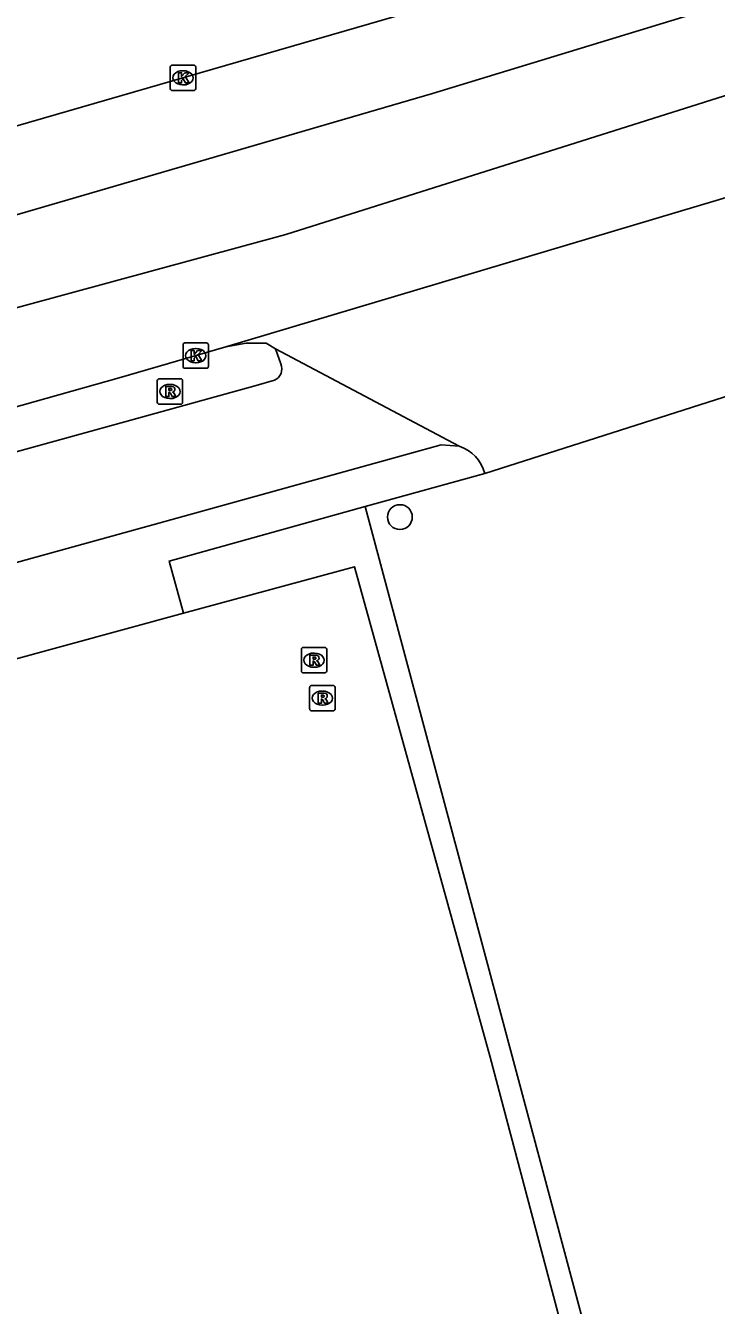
# Model space of a CAD drawing. Extents: x 161477 to 163040, y 383680 to 384868.
# Drawn here: x 162659.7 to 162686.9, y 384088.5 to 384139 of the extents above; entities that cross this region are included whole.
import ezdxf

# ---------------------------------------------------------------- set-up
doc = ezdxf.new("R2010")
doc.units = 0
for name, color, linetype in [('IMGEO_Boom', 7, 'Continuous'), ('IMGEO_Fietspad_gesloten', 7, 'Continuous'), ('IMGEO_Hek', 7, 'Continuous'), ('IMGEO_Kolk', 7, 'Continuous'), ('IMGEO_Loofbos', 7, 'Continuous'), ('IMGEO_Rijbaan_lokaal_gesloten', 7, 'Continuous'), ('IMGEO_Rioolput', 7, 'Continuous'), ('IMGEO_Voetpad_open', 7, 'Continuous')]:
    doc.layers.add(name, color=color, linetype=linetype)

msp = doc.modelspace()

# ---------------------------------------------------------------- linework, layer by layer
at = {"layer": 'IMGEO_Boom'}
msp.add_circle((162674.434, 384119.616), 0.489, dxfattribs=at)
at = {"layer": 'IMGEO_Fietspad_gesloten'}
for points in [[(162669.534, 384126.257), (162669.155, 384126.473), (162668.374, 384126.475), (162667.569, 384126.325)], [(162669.737, 384125.657), (162669.534, 384126.257)], [(162676.776, 384122.41), (162669.534, 384126.257)], [(162639.308, 384116.69), (162648.941, 384119.295), (162650.1, 384119.613), (162654.297, 384120.805), (162663.823, 384123.443), (162668.763, 384124.811), (162669.489, 384125.014)], [(162687.83, 384124.545), (162677.779, 384121.339)], [(162622.181, 384107.853), (162632.735, 384110.62), (162635.482, 384111.353), (162649.454, 384115.076), (162650.619, 384115.406), (162655.45, 384116.754), (162664.926, 384119.382), (162674.734, 384122.101), (162676.06, 384122.471), (162676.776, 384122.41)]]:
    msp.add_lwpolyline(points, dxfattribs=at)
for centre, radius, start, end in [((162669.287, 384125.461), 0.491, 294.3072, 23.5104), ((162676.294, 384120.953), 1.534, 14.555, 71.6893)]:
    msp.add_arc(centre, radius, start, end, dxfattribs=at)
at = {"layer": 'IMGEO_Hek'}
for points in [[(162665.894, 384115.821), (162672.64, 384117.656), (162677.99, 384098.32)], [(162656.414, 384113.241), (162665.894, 384115.821)], [(162677.99, 384098.32), (162685.45, 384070.187), (162657.668, 384062.506), (162655.99, 384062.031), (162653.723, 384061.389), (162653.556, 384061.999), (162646.81, 384086.589), (162650.701, 384087.781), (162650.769, 384087.798)]]:
    msp.add_lwpolyline(points, dxfattribs=at)
at = {"layer": 'IMGEO_Kolk'}
for p, q in [((162665.38, 384136.513), (162665.38, 384137.365)), ((162665.455, 384137.439), (162666.307, 384137.439)), ((162666.381, 384137.365), (162666.381, 384136.513)), ((162665.868, 384137.219), (162665.893, 384137.219)), ((162666.307, 384136.439), (162665.455, 384136.439)), ((162665.891, 384136.659), (162665.866, 384136.659)), ((162665.883, 384125.557), (162665.883, 384126.409)), ((162665.958, 384126.483), (162666.81, 384126.483)), ((162666.371, 384126.263), (162666.396, 384126.263)), ((162666.884, 384126.409), (162666.884, 384125.557)), ((162666.81, 384125.483), (162665.958, 384125.483)), ((162666.394, 384125.703), (162666.369, 384125.703))]:
    msp.add_line(p, q, dxfattribs=at)
for points in [[(162665.38, 384136.513), (162665.38, 384137.365)], [(162665.455, 384137.439), (162666.307, 384137.439)], [(162666.381, 384137.365), (162666.381, 384136.513)], [(162665.701, 384137.139), (162665.824, 384137.139), (162665.824, 384136.988), (162665.954, 384137.139), (162666.118, 384137.139), (162665.972, 384136.988), (162666.125, 384136.739), (162665.973, 384136.739), (162665.888, 384136.903), (162665.824, 384136.836), (162665.824, 384136.739), (162665.701, 384136.739), (162665.701, 384137.139)], [(162666.307, 384136.439), (162665.455, 384136.439)], [(162665.883, 384125.557), (162665.883, 384126.409)], [(162665.958, 384126.483), (162666.81, 384126.483)], [(162666.884, 384126.409), (162666.884, 384125.557)], [(162666.204, 384126.183), (162666.327, 384126.183), (162666.327, 384126.032), (162666.457, 384126.183), (162666.621, 384126.183), (162666.475, 384126.032), (162666.628, 384125.783), (162666.476, 384125.783), (162666.391, 384125.947), (162666.327, 384125.88), (162666.327, 384125.783), (162666.204, 384125.783), (162666.204, 384126.183)], [(162666.81, 384125.483), (162665.958, 384125.483)]]:
    msp.add_lwpolyline(points, dxfattribs=at)
for centre, start, end in [((162665.457, 384137.363), 91.552, 178.448), ((162665.457, 384137.363), 91.552, 178.448), ((162666.305, 384137.363), 1.552, 88.448), ((162666.305, 384137.363), 1.552, 88.448), ((162665.457, 384136.515), 181.552, 268.448), ((162665.457, 384136.515), 181.552, 268.448), ((162666.305, 384136.515), 271.552, 358.448), ((162666.305, 384136.515), 271.552, 358.448), ((162665.96, 384126.407), 91.552, 178.448), ((162665.96, 384126.407), 91.552, 178.448), ((162666.808, 384126.407), 1.552, 88.448), ((162666.808, 384126.407), 1.552, 88.448), ((162665.96, 384125.559), 181.552, 268.448), ((162665.96, 384125.559), 181.552, 268.448), ((162666.808, 384125.559), 271.552, 358.448), ((162666.808, 384125.559), 271.552, 358.448)]:
    msp.add_arc(centre, 0.0765, start, end, dxfattribs=at)
for centre, major_axis, ratio, start_param, end_param in [((162665.867, 384136.939), (-0.387, 0.002), 0.722429, 4.712389, 7.853982), ((162665.892, 384136.939), (-0.39, 0.002), 0.717154, 1.570796, 4.712389), ((162666.37, 384125.983), (-0.387, 0.002), 0.722429, 4.712389, 7.853982), ((162666.395, 384125.983), (-0.39, 0.002), 0.717154, 1.570796, 4.712389)]:
    msp.add_ellipse(centre, major_axis=major_axis, ratio=ratio, start_param=start_param, end_param=end_param, dxfattribs=at)
at = {"layer": 'IMGEO_Loofbos'}
for points in [[(162673.066, 384120.031), (162686.326, 384070.434)], [(162665.894, 384115.821), (162672.64, 384117.656), (162677.99, 384098.32), (162685.45, 384070.187)]]:
    msp.add_lwpolyline(points, dxfattribs=at)
at = {"layer": 'IMGEO_Rijbaan_lokaal_gesloten'}
for points in [[(162609.421, 384117.982), (162642.12, 384126.533), (162675.719, 384136.324), (162712.879, 384147.672), (162738.69, 384156.795), (162766.949, 384166.808), (162790.535, 384176.153), (162811.896, 384183.719), (162833.796, 384184.545)], [(162837.879, 384180.597), (162811.674, 384179.936), (162768.062, 384163.915), (162722.002, 384147.227), (162669.934, 384130.761), (162609.236, 384114.248)], [(162675.824, 384139.822), (162653.097, 384133.241), (162630.84, 384127.269), (162624.316, 384125.348)], [(162667.569, 384126.325), (162689.546, 384132.894)], [(162667.569, 384126.325), (162663.369, 384125.113), (162653.838, 384122.42), (162649.683, 384121.292), (162648.447, 384120.958), (162638.856, 384118.353), (162638.79, 384118.336)]]:
    msp.add_lwpolyline(points, dxfattribs=at)
at = {"layer": 'IMGEO_Rioolput'}
for p, q in [((162664.865, 384124.143), (162664.865, 384124.995)), ((162664.94, 384125.069), (162665.792, 384125.069)), ((162665.353, 384124.849), (162665.378, 384124.849)), ((162665.866, 384124.995), (162665.866, 384124.143)), ((162665.376, 384124.289), (162665.351, 384124.289)), ((162665.792, 384124.069), (162664.94, 384124.069)), ((162670.55, 384113.547), (162670.55, 384114.399)), ((162670.625, 384114.473), (162671.477, 384114.473)), ((162671.038, 384114.253), (162671.063, 384114.253)), ((162671.551, 384114.399), (162671.551, 384113.547)), ((162671.061, 384113.693), (162671.036, 384113.693)), ((162671.477, 384113.473), (162670.625, 384113.473)), ((162670.875, 384112.05), (162670.875, 384112.902)), ((162670.95, 384112.976), (162671.802, 384112.976)), ((162671.363, 384112.756), (162671.388, 384112.756)), ((162671.876, 384112.902), (162671.876, 384112.05)), ((162671.386, 384112.196), (162671.361, 384112.196)), ((162671.802, 384111.976), (162670.95, 384111.976))]:
    msp.add_line(p, q, dxfattribs=at)
for points in [[(162664.865, 384124.143), (162664.865, 384124.995)], [(162664.94, 384125.069), (162665.792, 384125.069)], [(162665.454, 384124.767), (162665.202, 384124.769), (162665.202, 384124.369)], [(162665.866, 384124.995), (162665.866, 384124.143)], [(162665.202, 384124.369), (162665.326, 384124.369), (162665.326, 384124.531), (162665.337, 384124.531)], [(162665.38, 384124.688), (162665.326, 384124.688), (162665.326, 384124.607)], [(162665.326, 384124.607), (162665.378, 384124.607)], [(162665.384, 384124.502), (162665.455, 384124.369), (162665.595, 384124.369), (162665.53, 384124.495)], [(162665.792, 384124.069), (162664.94, 384124.069)], [(162670.55, 384113.547), (162670.55, 384114.399)], [(162670.625, 384114.473), (162671.477, 384114.473)], [(162671.139, 384114.171), (162670.887, 384114.173), (162670.887, 384113.773)], [(162671.551, 384114.399), (162671.551, 384113.547)], [(162670.887, 384113.773), (162671.011, 384113.773), (162671.011, 384113.935), (162671.022, 384113.935)], [(162671.065, 384114.092), (162671.011, 384114.092), (162671.011, 384114.011)], [(162671.011, 384114.011), (162671.063, 384114.011)], [(162671.069, 384113.906), (162671.14, 384113.773), (162671.28, 384113.773), (162671.215, 384113.899)], [(162671.477, 384113.473), (162670.625, 384113.473)], [(162670.875, 384112.05), (162670.875, 384112.902)], [(162670.95, 384112.976), (162671.802, 384112.976)], [(162671.464, 384112.674), (162671.212, 384112.676), (162671.212, 384112.276)], [(162671.876, 384112.902), (162671.876, 384112.05)], [(162671.212, 384112.276), (162671.336, 384112.276), (162671.336, 384112.438), (162671.347, 384112.438)], [(162671.39, 384112.595), (162671.336, 384112.595), (162671.336, 384112.514)], [(162671.336, 384112.514), (162671.388, 384112.514)], [(162671.394, 384112.409), (162671.465, 384112.276), (162671.605, 384112.276), (162671.54, 384112.402)], [(162671.802, 384111.976), (162670.95, 384111.976)]]:
    msp.add_lwpolyline(points, dxfattribs=at)
for centre, radius, start, end in [((162664.942, 384124.993), 0.0765, 91.552, 178.448), ((162664.942, 384124.993), 0.0765, 91.552, 178.448), ((162665.453, 384124.657), 0.109, 350.3612, 89.416), ((162665.79, 384124.993), 0.0765, 1.552, 88.448), ((162665.79, 384124.993), 0.0765, 1.552, 88.448), ((162665.336, 384124.478), 0.0533, 26.0293, 88.6989), ((162665.362, 384124.796), 0.19, 274.7715, 282.9687), ((162665.386, 384124.592), 0.0964, 77.0061, 93.1865), ((162665.4, 384124.649), 0.0378, 276.6634, 79.6772), ((162665.451, 384124.657), 0.112, 277.5842, 350.9817), ((162665.435, 384124.442), 0.108, 29.5134, 73.7905), ((162664.942, 384124.145), 0.0765, 181.552, 268.448), ((162664.942, 384124.145), 0.0765, 181.552, 268.448), ((162665.79, 384124.145), 0.0765, 271.552, 358.448), ((162665.79, 384124.145), 0.0765, 271.552, 358.448), ((162670.627, 384114.397), 0.0765, 91.552, 178.448), ((162670.627, 384114.397), 0.0765, 91.552, 178.448), ((162671.138, 384114.061), 0.109, 350.3612, 89.416), ((162671.475, 384114.397), 0.0765, 1.552, 88.448), ((162671.475, 384114.397), 0.0765, 1.552, 88.448), ((162671.021, 384113.882), 0.0533, 26.0293, 88.6989), ((162671.047, 384114.2), 0.19, 274.7715, 282.9687), ((162671.071, 384113.996), 0.0964, 77.0061, 93.1865), ((162671.085, 384114.053), 0.0378, 276.6634, 79.6772), ((162671.136, 384114.061), 0.112, 277.5842, 350.9817), ((162671.12, 384113.846), 0.108, 29.5134, 73.7905), ((162670.627, 384113.549), 0.0765, 181.552, 268.448), ((162670.627, 384113.549), 0.0765, 181.552, 268.448), ((162671.475, 384113.549), 0.0765, 271.552, 358.448), ((162671.475, 384113.549), 0.0765, 271.552, 358.448), ((162670.952, 384112.9), 0.0765, 91.552, 178.448), ((162670.952, 384112.9), 0.0765, 91.552, 178.448), ((162671.463, 384112.564), 0.109, 350.3612, 89.416), ((162671.8, 384112.9), 0.0765, 1.552, 88.448), ((162671.8, 384112.9), 0.0765, 1.552, 88.448), ((162671.346, 384112.385), 0.0533, 26.0293, 88.6989), ((162671.372, 384112.703), 0.19, 274.7715, 282.9687), ((162671.396, 384112.499), 0.0964, 77.0061, 93.1865), ((162671.41, 384112.556), 0.0378, 276.6634, 79.6772), ((162671.461, 384112.564), 0.112, 277.5842, 350.9817), ((162671.445, 384112.349), 0.108, 29.5134, 73.7905), ((162670.952, 384112.052), 0.0765, 181.552, 268.448), ((162670.952, 384112.052), 0.0765, 181.552, 268.448), ((162671.8, 384112.052), 0.0765, 271.552, 358.448), ((162671.8, 384112.052), 0.0765, 271.552, 358.448)]:
    msp.add_arc(centre, radius, start, end, dxfattribs=at)
for centre, major_axis, ratio, start_param, end_param in [((162665.352, 384124.569), (-0.387, 0.002), 0.722429, 4.712389, 7.853982), ((162665.377, 384124.569), (-0.39, 0.002), 0.717154, 1.570796, 4.712389), ((162671.037, 384113.973), (-0.387, 0.002), 0.722429, 4.712389, 7.853982), ((162671.062, 384113.973), (-0.39, 0.002), 0.717154, 1.570796, 4.712389), ((162671.362, 384112.476), (-0.387, 0.002), 0.722429, 4.712389, 7.853982), ((162671.387, 384112.476), (-0.39, 0.002), 0.717154, 1.570796, 4.712389)]:
    msp.add_ellipse(centre, major_axis=major_axis, ratio=ratio, start_param=start_param, end_param=end_param, dxfattribs=at)
at = {"layer": 'IMGEO_Voetpad_open'}
for points in [[(162677.779, 384121.339), (162673.066, 384120.031)], [(162673.066, 384120.031), (162665.334, 384117.884), (162665.894, 384115.821)], [(162656.414, 384113.241), (162665.894, 384115.821)]]:
    msp.add_lwpolyline(points, dxfattribs=at)

doc.saveas('drawing.dxf')
